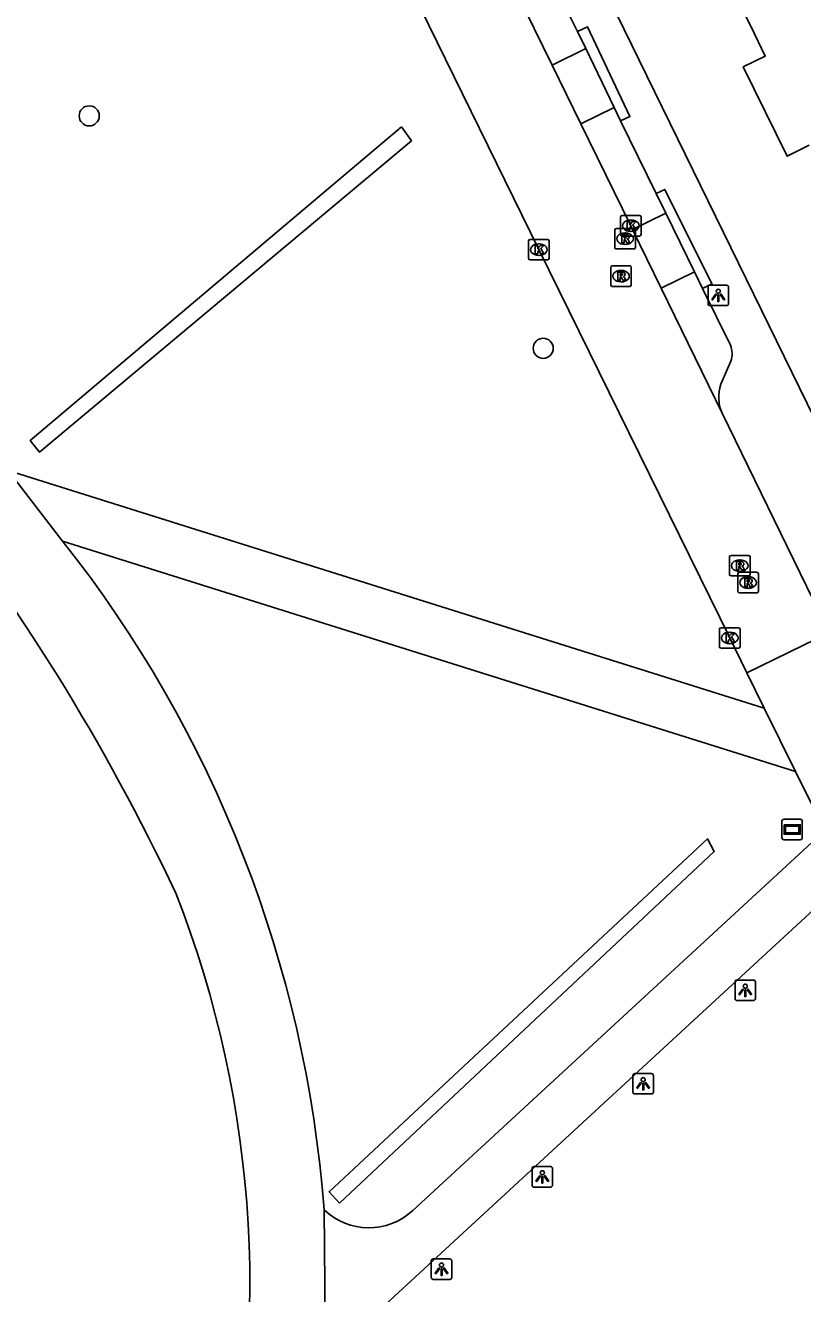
# Model space of a CAD drawing. Extents: x 160457 to 162082, y 388340 to 389736.
# Drawn here: x 160726.8 to 160764.7, y 388623.8 to 388685.6 of the extents above; entities that cross this region are included whole.
import ezdxf

# ---------------------------------------------------------------- set-up
doc = ezdxf.new("R2010")
doc.units = 0
for name, color, linetype in [('IMGEO_Boom', 7, 'Continuous'), ('IMGEO_Fietspad_gesloten', 7, 'Continuous'), ('IMGEO_Haag', 7, 'Continuous'), ('IMGEO_Kolk', 7, 'Continuous'), ('IMGEO_Lichtpunt', 7, 'Continuous'), ('IMGEO_Pand', 7, 'Continuous'), ('IMGEO_Parkeervlak_open', 7, 'Continuous'), ('IMGEO_Rijbaan_lokaal_gesloten', 7, 'Continuous'), ('IMGEO_Rijbaan_lokaal_open', 7, 'Continuous'), ('IMGEO_Rioolput', 7, 'Continuous'), ('IMGEO_Straatnaambord', 7, 'Continuous'), ('IMGEO_Voetpad_open', 7, 'Continuous')]:
    doc.layers.add(name, color=color, linetype=linetype)

msp = doc.modelspace()

# ---------------------------------------------------------------- linework, layer by layer
at = {"layer": 'IMGEO_Boom'}
for centre in [(160729.925, 388681.188), (160752.042, 388669.865)]:
    msp.add_circle(centre, 0.489, dxfattribs=at)
at = {"layer": 'IMGEO_Fietspad_gesloten'}
for points in [[(160728.628, 388660.472), (160725.974, 388663.919)], [(160741.365, 388627.899), (160741.437, 388620.594)]]:
    msp.add_lwpolyline(points, dxfattribs=at)
for centre, radius, start, end in [((160640.054, 388599.021), 103.995, 25.21388, 51.64736), ((160681.693, 388623.342), 59.846, 4.36676, 38.34715), ((160685.339, 388624.207), 52.412, 345.18917, 21.39065)]:
    msp.add_arc(centre, radius, start, end, dxfattribs=at)
at = {"layer": 'IMGEO_Haag'}
for points in [[(160745.144, 388680.651), (160745.624, 388679.976), (160727.496, 388664.806), (160727.047, 388665.372), (160745.144, 388680.651)], [(160742.118, 388628.22), (160741.613, 388628.778), (160760.047, 388645.964), (160760.375, 388645.351), (160742.118, 388628.22)]]:
    msp.add_lwpolyline(points, dxfattribs=at)
at = {"layer": 'IMGEO_Kolk'}
for p, q in [((160755.809, 388675.409), (160755.809, 388676.261)), ((160755.884, 388676.335), (160756.736, 388676.335)), ((160756.297, 388676.115), (160756.322, 388676.115)), ((160756.81, 388676.261), (160756.81, 388675.409)), ((160756.736, 388675.335), (160755.884, 388675.335)), ((160756.32, 388675.555), (160756.295, 388675.555)), ((160751.327, 388674.246), (160751.327, 388675.098)), ((160751.402, 388675.172), (160752.254, 388675.172)), ((160751.815, 388674.952), (160751.84, 388674.952)), ((160752.328, 388675.098), (160752.328, 388674.246)), ((160752.254, 388674.172), (160751.402, 388674.172)), ((160751.838, 388674.392), (160751.813, 388674.392)), ((160760.629, 388655.328), (160760.629, 388656.18)), ((160760.704, 388656.254), (160761.556, 388656.254)), ((160761.63, 388656.18), (160761.63, 388655.328)), ((160761.14, 388655.474), (160761.115, 388655.474)), ((160761.117, 388656.034), (160761.142, 388656.034)), ((160761.556, 388655.254), (160760.704, 388655.254))]:
    msp.add_line(p, q, dxfattribs=at)
for points in [[(160755.809, 388675.409), (160755.809, 388676.261)], [(160755.884, 388676.335), (160756.736, 388676.335)], [(160756.13, 388676.035), (160756.253, 388676.035), (160756.253, 388675.884), (160756.383, 388676.035), (160756.547, 388676.035), (160756.401, 388675.884), (160756.554, 388675.635), (160756.402, 388675.635), (160756.317, 388675.799), (160756.253, 388675.732), (160756.253, 388675.635), (160756.13, 388675.635), (160756.13, 388676.035)], [(160756.81, 388676.261), (160756.81, 388675.409)], [(160756.736, 388675.335), (160755.884, 388675.335)], [(160751.327, 388674.246), (160751.327, 388675.098)], [(160751.402, 388675.172), (160752.254, 388675.172)], [(160751.648, 388674.872), (160751.771, 388674.872), (160751.771, 388674.721), (160751.901, 388674.872), (160752.065, 388674.872), (160751.919, 388674.721), (160752.072, 388674.472), (160751.92, 388674.472), (160751.835, 388674.636), (160751.771, 388674.569), (160751.771, 388674.472), (160751.648, 388674.472), (160751.648, 388674.872)], [(160752.328, 388675.098), (160752.328, 388674.246)], [(160752.254, 388674.172), (160751.402, 388674.172)], [(160760.629, 388655.328), (160760.629, 388656.18)], [(160760.704, 388656.254), (160761.556, 388656.254)], [(160761.63, 388656.18), (160761.63, 388655.328)], [(160760.95, 388655.954), (160761.073, 388655.954), (160761.073, 388655.803), (160761.203, 388655.954), (160761.367, 388655.954), (160761.221, 388655.803), (160761.374, 388655.554), (160761.222, 388655.554), (160761.137, 388655.718), (160761.073, 388655.651), (160761.073, 388655.554), (160760.95, 388655.554), (160760.95, 388655.954)], [(160761.556, 388655.254), (160760.704, 388655.254)]]:
    msp.add_lwpolyline(points, dxfattribs=at)
for centre, start, end in [((160755.886, 388676.259), 91.55205, 178.44795), ((160755.886, 388676.259), 91.55205, 178.44795), ((160756.734, 388676.259), 1.55205, 88.44795), ((160756.734, 388676.259), 1.55205, 88.44795), ((160755.886, 388675.411), 181.55205, 268.44795), ((160755.886, 388675.411), 181.55205, 268.44795), ((160756.734, 388675.411), 271.55205, 358.44795), ((160756.734, 388675.411), 271.55205, 358.44795), ((160751.404, 388675.096), 91.55205, 178.44795), ((160751.404, 388675.096), 91.55205, 178.44795), ((160752.252, 388675.096), 1.55205, 88.44795), ((160752.252, 388675.096), 1.55205, 88.44795), ((160751.404, 388674.248), 181.55205, 268.44795), ((160751.404, 388674.248), 181.55205, 268.44795), ((160752.252, 388674.248), 271.55205, 358.44795), ((160752.252, 388674.248), 271.55205, 358.44795), ((160760.706, 388656.178), 91.55205, 178.44795), ((160760.706, 388656.178), 91.55205, 178.44795), ((160761.554, 388656.178), 1.55205, 88.44795), ((160761.554, 388656.178), 1.55205, 88.44795), ((160760.706, 388655.33), 181.55205, 268.44795), ((160760.706, 388655.33), 181.55205, 268.44795), ((160761.554, 388655.33), 271.55205, 358.44795), ((160761.554, 388655.33), 271.55205, 358.44795)]:
    msp.add_arc(centre, 0.0765, start, end, dxfattribs=at)
for centre, major_axis, ratio, start_param, end_param in [((160756.296, 388675.835), (-0.387, 0.002), 0.722429, 4.712389, 7.853982), ((160756.321, 388675.835), (-0.39, 0.002), 0.717154, 1.570796, 4.712389), ((160751.814, 388674.672), (-0.387, 0.002), 0.722429, 4.712389, 7.853982), ((160751.839, 388674.672), (-0.39, 0.002), 0.717154, 1.570796, 4.712389), ((160761.116, 388655.754), (-0.387, 0.002), 0.722429, 4.712389, 7.853982), ((160761.141, 388655.754), (-0.39, 0.002), 0.717154, 1.570796, 4.712389)]:
    msp.add_ellipse(centre, major_axis=major_axis, ratio=ratio, start_param=start_param, end_param=end_param, dxfattribs=at)
at = {"layer": 'IMGEO_Lichtpunt'}
for p, q in [((160760.071, 388672.848), (160760.071, 388672.041)), ((160760.071, 388672.848), (160760.071, 388672.041)), ((160760.973, 388672.943), (160760.165, 388672.943)), ((160760.973, 388672.943), (160760.165, 388672.943)), ((160761.067, 388672.041), (160761.067, 388672.848)), ((160761.067, 388672.041), (160761.067, 388672.848)), ((160760.165, 388671.947), (160760.973, 388671.947)), ((160760.165, 388671.947), (160760.973, 388671.947)), ((160761.385, 388638.992), (160761.385, 388638.185)), ((160761.385, 388638.992), (160761.385, 388638.185)), ((160762.287, 388639.087), (160761.479, 388639.087)), ((160762.287, 388639.087), (160761.479, 388639.087)), ((160762.381, 388638.185), (160762.381, 388638.992)), ((160762.381, 388638.185), (160762.381, 388638.992)), ((160761.479, 388638.091), (160762.287, 388638.091)), ((160761.479, 388638.091), (160762.287, 388638.091)), ((160757.315, 388634.534), (160756.507, 388634.534)), ((160757.315, 388634.534), (160756.507, 388634.534)), ((160756.413, 388634.439), (160756.413, 388633.632)), ((160756.413, 388634.439), (160756.413, 388633.632)), ((160757.409, 388633.632), (160757.409, 388634.439)), ((160757.409, 388633.632), (160757.409, 388634.439)), ((160756.507, 388633.538), (160757.315, 388633.538)), ((160756.507, 388633.538), (160757.315, 388633.538)), ((160751.498, 388629.903), (160751.498, 388629.096)), ((160751.498, 388629.903), (160751.498, 388629.096)), ((160752.4, 388629.998), (160751.592, 388629.998)), ((160752.4, 388629.998), (160751.592, 388629.998)), ((160752.494, 388629.096), (160752.494, 388629.903)), ((160752.494, 388629.096), (160752.494, 388629.903)), ((160751.592, 388629.002), (160752.4, 388629.002)), ((160751.592, 388629.002), (160752.4, 388629.002)), ((160746.588, 388625.407), (160746.588, 388624.6)), ((160746.588, 388625.407), (160746.588, 388624.6)), ((160747.49, 388625.502), (160746.682, 388625.502)), ((160747.49, 388625.502), (160746.682, 388625.502)), ((160747.584, 388624.6), (160747.584, 388625.407)), ((160747.584, 388624.6), (160747.584, 388625.407)), ((160746.682, 388624.506), (160747.49, 388624.506)), ((160746.682, 388624.506), (160747.49, 388624.506))]:
    msp.add_line(p, q, dxfattribs=at)
for points in [[(160760.445, 388672.512), (160760.484, 388672.484), (160760.296, 388672.222), (160760.258, 388672.249), (160760.445, 388672.512)], [(160760.547, 388672.464), (160760.594, 388672.464), (160760.594, 388672.142), (160760.547, 388672.142), (160760.547, 388672.464)], [(160760.657, 388672.484), (160760.695, 388672.511), (160760.882, 388672.249), (160760.843, 388672.221), (160760.657, 388672.484)], [(160761.759, 388638.656), (160761.798, 388638.628), (160761.61, 388638.366), (160761.572, 388638.393), (160761.759, 388638.656)], [(160761.861, 388638.608), (160761.908, 388638.608), (160761.908, 388638.286), (160761.861, 388638.286), (160761.861, 388638.608)], [(160761.971, 388638.628), (160762.009, 388638.655), (160762.196, 388638.393), (160762.157, 388638.365), (160761.971, 388638.628)], [(160756.787, 388634.103), (160756.826, 388634.075), (160756.638, 388633.813), (160756.6, 388633.84), (160756.787, 388634.103)], [(160756.889, 388634.055), (160756.936, 388634.055), (160756.936, 388633.733), (160756.889, 388633.733), (160756.889, 388634.055)], [(160756.999, 388634.075), (160757.037, 388634.102), (160757.224, 388633.84), (160757.185, 388633.812), (160756.999, 388634.075)], [(160751.872, 388629.567), (160751.911, 388629.539), (160751.723, 388629.277), (160751.685, 388629.304), (160751.872, 388629.567)], [(160751.974, 388629.519), (160752.021, 388629.519), (160752.021, 388629.197), (160751.974, 388629.197), (160751.974, 388629.519)], [(160752.084, 388629.539), (160752.122, 388629.566), (160752.309, 388629.304), (160752.27, 388629.276), (160752.084, 388629.539)], [(160746.962, 388625.071), (160747.001, 388625.043), (160746.813, 388624.781), (160746.775, 388624.808), (160746.962, 388625.071)], [(160747.064, 388625.023), (160747.111, 388625.023), (160747.111, 388624.701), (160747.064, 388624.701), (160747.064, 388625.023)], [(160747.174, 388625.043), (160747.212, 388625.07), (160747.399, 388624.808), (160747.36, 388624.78), (160747.174, 388625.043)]]:
    msp.add_lwpolyline(points, dxfattribs=at)
for centre in [(160760.57, 388672.646), (160761.884, 388638.79), (160756.912, 388634.237), (160751.997, 388629.701), (160747.087, 388625.205)]:
    msp.add_circle(centre, 0.0994, dxfattribs=at)
for centre, start, end in [((160760.165, 388672.848), 90, 180), ((160760.165, 388672.848), 90, 180), ((160760.973, 388672.848), 0, 90), ((160760.973, 388672.848), 0, 90), ((160760.165, 388672.041), 180, 270), ((160760.165, 388672.041), 180, 270), ((160760.973, 388672.041), 270, 0), ((160760.973, 388672.041), 270, 360), ((160761.479, 388638.992), 90, 180), ((160761.479, 388638.992), 90, 180), ((160762.287, 388638.992), 0, 90), ((160762.287, 388638.992), 0, 90), ((160761.479, 388638.185), 180, 270), ((160761.479, 388638.185), 180, 270), ((160762.287, 388638.185), 270, 0), ((160762.287, 388638.185), 270, 360), ((160756.507, 388634.439), 90, 180), ((160756.507, 388634.439), 90, 180), ((160757.315, 388634.439), 0, 90), ((160757.315, 388634.439), 0, 90), ((160756.507, 388633.632), 180, 270), ((160756.507, 388633.632), 180, 270), ((160757.315, 388633.632), 270, 0), ((160757.315, 388633.632), 270, 360), ((160751.592, 388629.903), 90, 180), ((160751.592, 388629.903), 90, 180), ((160752.4, 388629.903), 0, 90), ((160752.4, 388629.903), 0, 90), ((160751.592, 388629.096), 180, 270), ((160751.592, 388629.096), 180, 270), ((160752.4, 388629.096), 270, 0), ((160752.4, 388629.096), 270, 360), ((160746.682, 388625.407), 90, 180), ((160746.682, 388625.407), 90, 180), ((160747.49, 388625.407), 0, 90), ((160747.49, 388625.407), 0, 90), ((160746.682, 388624.6), 180, 270), ((160746.682, 388624.6), 180, 270), ((160747.49, 388624.6), 270, 0), ((160747.49, 388624.6), 270, 360)]:
    msp.add_arc(centre, 0.0946, start, end, dxfattribs=at)
at = {"layer": 'IMGEO_Pand'}
msp.add_lwpolyline([(160765.001, 388679.757), (160763.926, 388679.224), (160761.785, 388683.575), (160762.861, 388684.104), (160762.335, 388685.179), (160761.1, 388687.705), (160761.039, 388687.829)], dxfattribs=at)
at = {"layer": 'IMGEO_Parkeervlak_open'}
for points in [[(160752.476, 388683.661), (160754.113, 388684.463)], [(160755.496, 388681.603), (160753.874, 388680.808)], [(160756.396, 388675.656), (160758.015, 388676.444)], [(160759.405, 388673.591), (160757.784, 388672.802)]]:
    msp.add_lwpolyline(points, dxfattribs=at)
at = {"layer": 'IMGEO_Rijbaan_lokaal_gesloten'}
for points in [[(160761.961, 388654.06), (160761.131, 388655.754), (160751.828, 388674.672), (160744.813, 388689.005), (160736.467, 388706.121), (160728.92, 388721.478), (160721.425, 388736.799), (160714.944, 388750), (160712.441, 388755.098), (160704.23, 388771.946), (160697.898, 388784.974), (160695.603, 388789.801)], [(160749.864, 388688.996), (160752.476, 388683.661)], [(160753.874, 388680.808), (160752.476, 388683.661)], [(160753.874, 388680.808), (160756.309, 388675.835), (160756.396, 388675.656)], [(160757.784, 388672.802), (160756.396, 388675.656)], [(160757.784, 388672.802), (160760.751, 388666.705)], [(160766.018, 388656.033), (160765.197, 388657.607), (160760.751, 388666.705)]]:
    msp.add_lwpolyline(points, dxfattribs=at)
at = {"layer": 'IMGEO_Rijbaan_lokaal_open'}
for points in [[(160761.961, 388654.06), (160766.018, 388656.033)], [(160762.811, 388652.339), (160761.961, 388654.06)], [(160762.811, 388652.339), (160764.339, 388649.243)], [(160765.757, 388646.373), (160764.339, 388649.243)]]:
    msp.add_lwpolyline(points, dxfattribs=at)
at = {"layer": 'IMGEO_Rioolput'}
for p, q in [((160755.53, 388674.777), (160755.53, 388675.629)), ((160755.605, 388675.703), (160756.457, 388675.703)), ((160756.018, 388675.483), (160756.043, 388675.483)), ((160756.531, 388675.629), (160756.531, 388674.777)), ((160756.457, 388674.703), (160755.605, 388674.703)), ((160756.041, 388674.923), (160756.016, 388674.923)), ((160755.332, 388672.955), (160755.332, 388673.807)), ((160755.407, 388673.881), (160756.259, 388673.881)), ((160755.82, 388673.661), (160755.845, 388673.661)), ((160756.333, 388673.807), (160756.333, 388672.955)), ((160756.259, 388672.881), (160755.407, 388672.881)), ((160755.843, 388673.101), (160755.818, 388673.101)), ((160761.116, 388658.848), (160761.116, 388659.7)), ((160761.191, 388659.774), (160762.043, 388659.774)), ((160761.604, 388659.554), (160761.629, 388659.554)), ((160762.117, 388659.7), (160762.117, 388658.848)), ((160762.043, 388658.774), (160761.191, 388658.774)), ((160761.523, 388658.028), (160761.523, 388658.88)), ((160761.598, 388658.954), (160762.45, 388658.954)), ((160761.627, 388658.994), (160761.602, 388658.994)), ((160762.011, 388658.734), (160762.036, 388658.734)), ((160762.524, 388658.88), (160762.524, 388658.028)), ((160762.45, 388657.954), (160761.598, 388657.954)), ((160762.034, 388658.174), (160762.009, 388658.174))]:
    msp.add_line(p, q, dxfattribs=at)
for points in [[(160755.53, 388674.777), (160755.53, 388675.629)], [(160755.605, 388675.703), (160756.457, 388675.703)], [(160756.119, 388675.401), (160755.867, 388675.403), (160755.867, 388675.003)], [(160756.045, 388675.322), (160755.991, 388675.322), (160755.991, 388675.241)], [(160755.991, 388675.241), (160756.043, 388675.241)], [(160756.531, 388675.629), (160756.531, 388674.777)], [(160756.457, 388674.703), (160755.605, 388674.703)], [(160755.867, 388675.003), (160755.991, 388675.003), (160755.991, 388675.165), (160756.002, 388675.165)], [(160756.049, 388675.136), (160756.12, 388675.003), (160756.26, 388675.003), (160756.195, 388675.129)], [(160755.332, 388672.955), (160755.332, 388673.807)], [(160755.407, 388673.881), (160756.259, 388673.881)], [(160755.921, 388673.579), (160755.669, 388673.581), (160755.669, 388673.181)], [(160755.847, 388673.5), (160755.793, 388673.5), (160755.793, 388673.419)], [(160755.793, 388673.419), (160755.845, 388673.419)], [(160756.333, 388673.807), (160756.333, 388672.955)], [(160756.259, 388672.881), (160755.407, 388672.881)], [(160755.669, 388673.181), (160755.793, 388673.181), (160755.793, 388673.343), (160755.804, 388673.343)], [(160755.851, 388673.314), (160755.922, 388673.181), (160756.062, 388673.181), (160755.997, 388673.307)], [(160761.116, 388658.848), (160761.116, 388659.7)], [(160761.191, 388659.774), (160762.043, 388659.774)], [(160761.705, 388659.472), (160761.453, 388659.474), (160761.453, 388659.074)], [(160761.453, 388659.074), (160761.577, 388659.074), (160761.577, 388659.236), (160761.588, 388659.236)], [(160761.631, 388659.393), (160761.577, 388659.393), (160761.577, 388659.312)], [(160761.577, 388659.312), (160761.629, 388659.312)], [(160761.635, 388659.207), (160761.706, 388659.074), (160761.846, 388659.074), (160761.781, 388659.2)], [(160762.117, 388659.7), (160762.117, 388658.848)], [(160762.043, 388658.774), (160761.191, 388658.774)], [(160761.523, 388658.028), (160761.523, 388658.88)], [(160761.598, 388658.954), (160762.45, 388658.954)], [(160762.112, 388658.652), (160761.86, 388658.654), (160761.86, 388658.254)], [(160762.038, 388658.573), (160761.984, 388658.573), (160761.984, 388658.492)], [(160762.524, 388658.88), (160762.524, 388658.028)], [(160762.45, 388657.954), (160761.598, 388657.954)], [(160761.86, 388658.254), (160761.984, 388658.254), (160761.984, 388658.416), (160761.995, 388658.416)], [(160761.984, 388658.492), (160762.036, 388658.492)], [(160762.042, 388658.387), (160762.113, 388658.254), (160762.253, 388658.254), (160762.188, 388658.38)]]:
    msp.add_lwpolyline(points, dxfattribs=at)
for centre, radius, start, end in [((160755.607, 388675.627), 0.0765, 91.55205, 178.44795), ((160755.607, 388675.627), 0.0765, 91.55205, 178.44795), ((160756.027, 388675.43), 0.19, 274.7715, 282.96867), ((160756.051, 388675.226), 0.0964, 77.00612, 93.18647), ((160756.065, 388675.283), 0.0378, 276.66336, 79.67722), ((160756.118, 388675.291), 0.109, 350.36119, 89.41601), ((160756.116, 388675.291), 0.112, 277.58423, 350.98172), ((160756.455, 388675.627), 0.0765, 1.55205, 88.44795), ((160756.455, 388675.627), 0.0765, 1.55205, 88.44795), ((160755.607, 388674.779), 0.0765, 181.55205, 268.44795), ((160755.607, 388674.779), 0.0765, 181.55205, 268.44795), ((160756.001, 388675.112), 0.0533, 26.02933, 88.69889), ((160756.1, 388675.076), 0.108, 29.51342, 73.79051), ((160756.455, 388674.779), 0.0765, 271.55205, 358.44795), ((160756.455, 388674.779), 0.0765, 271.55205, 358.44795), ((160755.409, 388673.805), 0.0765, 91.55205, 178.44795), ((160755.409, 388673.805), 0.0765, 91.55205, 178.44795), ((160755.829, 388673.608), 0.19, 274.7715, 282.96867), ((160755.853, 388673.404), 0.0964, 77.00612, 93.18647), ((160755.867, 388673.461), 0.0378, 276.66336, 79.67722), ((160755.92, 388673.469), 0.109, 350.36119, 89.41601), ((160755.918, 388673.469), 0.112, 277.58423, 350.98172), ((160756.257, 388673.805), 0.0765, 1.55205, 88.44795), ((160756.257, 388673.805), 0.0765, 1.55205, 88.44795), ((160755.409, 388672.957), 0.0765, 181.55205, 268.44795), ((160755.409, 388672.957), 0.0765, 181.55205, 268.44795), ((160755.803, 388673.29), 0.0533, 26.02933, 88.69889), ((160755.902, 388673.254), 0.108, 29.51342, 73.79051), ((160756.257, 388672.957), 0.0765, 271.55205, 358.44795), ((160756.257, 388672.957), 0.0765, 271.55205, 358.44795), ((160761.193, 388659.698), 0.0765, 91.55205, 178.44795), ((160761.193, 388659.698), 0.0765, 91.55205, 178.44795), ((160761.587, 388659.183), 0.0533, 26.02933, 88.69889), ((160761.613, 388659.501), 0.19, 274.7715, 282.96867), ((160761.637, 388659.297), 0.0964, 77.00612, 93.18647), ((160761.651, 388659.354), 0.0378, 276.66336, 79.67722), ((160761.704, 388659.362), 0.109, 350.36119, 89.41601), ((160761.702, 388659.362), 0.112, 277.58423, 350.98172), ((160761.686, 388659.147), 0.108, 29.51342, 73.79051), ((160762.041, 388659.698), 0.0765, 1.55205, 88.44795), ((160762.041, 388659.698), 0.0765, 1.55205, 88.44795), ((160761.193, 388658.85), 0.0765, 181.55205, 268.44795), ((160761.193, 388658.85), 0.0765, 181.55205, 268.44795), ((160761.6, 388658.878), 0.0765, 91.55205, 178.44795), ((160761.6, 388658.878), 0.0765, 91.55205, 178.44795), ((160762.044, 388658.477), 0.0964, 77.00612, 93.18647), ((160762.041, 388658.85), 0.0765, 271.55205, 358.44795), ((160762.041, 388658.85), 0.0765, 271.55205, 358.44795), ((160762.058, 388658.534), 0.0378, 276.66336, 79.67722), ((160762.111, 388658.542), 0.109, 350.36119, 89.41601), ((160762.448, 388658.878), 0.0765, 1.55205, 88.44795), ((160762.448, 388658.878), 0.0765, 1.55205, 88.44795), ((160761.6, 388658.03), 0.0765, 181.55205, 268.44795), ((160761.6, 388658.03), 0.0765, 181.55205, 268.44795), ((160761.994, 388658.363), 0.0533, 26.02933, 88.69889), ((160762.02, 388658.681), 0.19, 274.7715, 282.96867), ((160762.109, 388658.542), 0.112, 277.58423, 350.98172), ((160762.093, 388658.327), 0.108, 29.51342, 73.79051), ((160762.448, 388658.03), 0.0765, 271.55205, 358.44795), ((160762.448, 388658.03), 0.0765, 271.55205, 358.44795)]:
    msp.add_arc(centre, radius, start, end, dxfattribs=at)
for centre, major_axis, ratio, start_param, end_param in [((160756.017, 388675.203), (-0.387, 0.002), 0.722429, 4.712389, 7.853982), ((160756.042, 388675.203), (-0.39, 0.002), 0.717154, 1.570796, 4.712389), ((160755.819, 388673.381), (-0.387, 0.002), 0.722429, 4.712389, 7.853982), ((160755.844, 388673.381), (-0.39, 0.002), 0.717154, 1.570796, 4.712389), ((160761.603, 388659.274), (-0.387, 0.002), 0.722429, 4.712389, 7.853982), ((160761.628, 388659.274), (-0.39, 0.002), 0.717154, 1.570796, 4.712389), ((160762.01, 388658.454), (-0.387, 0.002), 0.722429, 4.712389, 7.853982), ((160762.035, 388658.454), (-0.39, 0.002), 0.717154, 1.570796, 4.712389)]:
    msp.add_ellipse(centre, major_axis=major_axis, ratio=ratio, start_param=start_param, end_param=end_param, dxfattribs=at)
at = {"layer": 'IMGEO_Straatnaambord'}
for p, q in [((160763.672, 388646.025), (160763.672, 388646.825)), ((160763.672, 388646.825), (160763.672, 388646.025)), ((160763.772, 388646.925), (160764.562, 388646.925)), ((160764.562, 388646.925), (160763.772, 388646.925)), ((160764.662, 388646.825), (160764.662, 388646.025)), ((160764.662, 388646.025), (160764.662, 388646.825)), ((160764.562, 388645.925), (160763.772, 388645.925)), ((160763.772, 388645.925), (160764.562, 388645.925))]:
    msp.add_line(p, q, dxfattribs=at)
for points in [[(160763.773, 388646.657), (160764.561, 388646.657), (160764.561, 388646.193), (160763.773, 388646.193), (160763.773, 388646.657)], [(160763.838, 388646.592), (160763.838, 388646.258), (160764.496, 388646.258), (160764.496, 388646.592), (160763.838, 388646.592)]]:
    msp.add_lwpolyline(points, dxfattribs=at)
for centre, start, end in [((160763.772, 388646.825), 90, 180), ((160763.772, 388646.825), 90, 180), ((160764.562, 388646.825), 0, 90), ((160764.562, 388646.825), 360, 90), ((160763.772, 388646.025), 180, 270), ((160763.772, 388646.025), 180, 270), ((160764.562, 388646.025), 270, 0), ((160764.562, 388646.025), 270, 0)]:
    msp.add_arc(centre, 0.1, start, end, dxfattribs=at)
at = {"layer": 'IMGEO_Voetpad_open'}
for points in [[(160703.918, 388791.781), (160724.364, 388750), (160764.9, 388667.168), (160765.381, 388666.169), (160766.298, 388664.267)], [(160753.709, 388685.3), (160751.973, 388688.796)], [(160755.813, 388680.947), (160756.265, 388681.16), (160754.199, 388685.531), (160753.709, 388685.3)], [(160754.113, 388684.463), (160753.709, 388685.3)], [(160754.113, 388684.463), (160755.496, 388681.603)], [(160755.813, 388680.947), (160755.496, 388681.603)], [(160757.549, 388677.401), (160755.813, 388680.947)], [(160759.803, 388672.773), (160760.261, 388673.001), (160757.964, 388677.608), (160757.549, 388677.401)], [(160758.015, 388676.444), (160757.549, 388677.401)], [(160758.015, 388676.444), (160759.405, 388673.591)], [(160759.803, 388672.773), (160759.405, 388673.591)], [(160761.158, 388670.019), (160759.803, 388672.773)], [(160760.695, 388668.115), (160761.184, 388669.246)], [(160725.974, 388663.919), (160762.811, 388652.339)], [(160764.339, 388649.243), (160728.628, 388660.472)], [(160745.684, 388627.869), (160765.757, 388646.373)], [(160741.437, 388620.594), (160766.892, 388644.075)]]:
    msp.add_lwpolyline(points, dxfattribs=at)
for centre, radius, start, end in [((160760.17, 388669.599), 1.074, 340.82065, 23.03221), ((160762.511, 388667.481), 1.923, 160.7526, 203.79616), ((160743.54, 388630.147), 3.128, 225.94417, 313.25989)]:
    msp.add_arc(centre, radius, start, end, dxfattribs=at)

doc.saveas('drawing.dxf')
